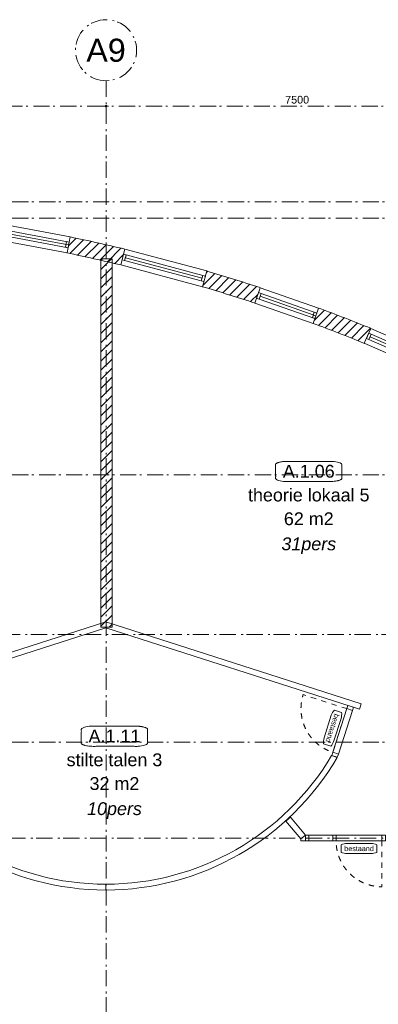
# Model space of a CAD drawing. Header units: millimetres. Extents: x -62314 to 79800, y -34032 to 28340.
# Tile 275 of 277: x 39289 to 46325, y 4876 to 24210. Entities that reach past the tile are written whole.
import ezdxf
from ezdxf.enums import TextEntityAlignment as Align

# ---------------------------------------------------------------- set-up
doc = ezdxf.new("R2010")
doc.units = ezdxf.units.MM
doc.header["$LTSCALE"] = 508
doc.header["$PDMODE"] = 1
doc.header["$PDSIZE"] = -2
for name, pattern in [('Dash Style-1', [0.41664, 0.20828, -0.20836]), ('Dash Style-12', [0.9375, 0.625, -0.3125]), ('Dash Style-6', [1.04164, 0.625, -0.20828, 0.06943, -0.13893])]:
    doc.linetypes.add(name, pattern=pattern)
doc.layers.get('0').update_dxf_attribs({"lineweight": 0})
doc.layers.get('DEFPOINTS').update_dxf_attribs({"lineweight": 0})
for name, color, linetype, lineweight in [('(00) tekening-aanzicht grijs', 8, 'Continuous', 0), ('(00) tekening-bovenliggend', 8, 'Dash Style-1', 0), ('(00) tekening-lijn draairichting', 7, 'Dash Style-1', 0), ('(00) tekening-merk kozijn', 40, 'Continuous', 0), ('(00) tekening-stramien-algemeen', 7, 'Dash Style-6', 0), ('(00) tekening-verwijzing', 33, 'Fence_Line', 0), ('(00) tekst-algemeen', 8, 'Continuous', 0), ('(00) tekst-ruimtenummer-algemeen', 8, 'Continuous', 0), ('(00) tekst-ruimtenummer-gradering', 8, 'Continuous', 0), ('(22) binnenwanden-X bestaand', 7, 'Continuous', 0), ('(42) binnenwandafwerkingen-R plaatmateriaal algemeen', 12, 'Continuous', 0), ('(8_) losse inventaris-(82) interieur', 1, 'Dash Style-1', 0), ('None', 7, 'Continuous', 0)]:
    doc.layers.add(name, color=color, linetype=linetype, lineweight=lineweight)
doc.styles.add('Arial', font='Arial')
doc.styles.add('Arial Italic (italic)', font='Arial Italic')
doc.styles.add('Calibri', font='Calibri')
doc.styles.add('Helvetica', font='Helvetica')
doc.linetypes.add('Fence_Line', pattern='A,0,[1,Fence_Line.shx,S=0.19685,R=0,X=0,Y=-0.441942],-5', length=5)
doc.dimstyles.new('KE __', dxfattribs={"dimtxt": 151.308594, "dimasz": 50.074463, "dimexe": 125, "dimexo": 500, "dimgap": 25, "dimtad": 1, "dimdec": 1, "dimtxsty": 'Helvetica', "dimblk": 'DOT', "dimblk1": 'DOT', "dimblk2": 'DOT', "dimcen": 0, "dimdle": 100, "dimazin": 0, "dimtfac": 0.8, "dimtdec": 1, "dimtix": 1, "dimtmove": 0, "dimatfit": 0, "dimldrblk": 'DOT', "dimfxl": 150, "dimfxlon": 1, "dimfrac": 2, "dimtolj": 1, "dimarcsym": 0})
pattern_1 = [(45, (0, 0), (-89.80256, 89.80256), [])]

# ---------------------------------------------------------------- blocks, each defined once
blk = doc.blocks.new('podium bovenaanzicht')
at = {"layer": '(00) tekening-aanzicht grijs', "color": 17, "lineweight": 0, "transparency": 33554687, "flags": 128}
blk.add_lwpolyline([(2561, -1666), (2561, -7667, 0.458765), (3337, -8334), (4886, -8100), (4886, -7907, 0.458765), (4628, -7684), (3270, -7889, -0.458765), (3011, -7667), (3011, -1666, -0.458765), (3270, -1443), (4628, -1648, 0.458765), (4886, -1426), (4886, -1232), (3337, -998, 0.458765), (2561, -1666)], format="xyb", close=True, dxfattribs=at)
for points in [[(3538, -2020), (3577, -2019), (3616, -2021), (3655, -2027), (3693, -2037), (3730, -2050), (3765, -2067), (3799, -2087), (3830, -2111), (3859, -2138), (3885, -2167), (3908, -2198), (3928, -2232), (3945, -2268), (3958, -2305), (3967, -2343), (3973, -2382), (3974, -2421), (3972, -2460), (3966, -2499), (3956, -2537), (3943, -2574), (3926, -2609), (3906, -2643), (3882, -2674), (3856, -2703), (3826, -2729), (3795, -2753), (3761, -2773), (3725, -2789), (3688, -2802), (3650, -2811), (3611, -2817), (3572, -2819), (3533, -2817), (3494, -2811), (3456, -2801), (3419, -2787), (3384, -2770), (3350, -2750), (3319, -2726), (3290, -2700), (3264, -2671), (3240, -2639), (3221, -2605), (3204, -2570), (3191, -2532), (3182, -2494), (3176, -2456), (3174, -2416), (3177, -2377), (3183, -2338), (3192, -2300), (3206, -2263), (3223, -2228), (3243, -2194), (3267, -2163), (3293, -2134), (3323, -2108), (3354, -2085), (3388, -2065), (3424, -2048), (3461, -2035), (3499, -2026)], [(3574, -3519), (3614, -3521), (3652, -3526), (3691, -3536), (3727, -3549), (3763, -3566), (3797, -3586), (3828, -3610), (3857, -3636), (3884, -3665), (3907, -3696), (3927, -3730), (3944, -3766), (3957, -3803), (3967, -3841), (3973, -3880), (3974, -3919), (3973, -3958), (3967, -3997), (3957, -4035), (3944, -4072), (3927, -4107), (3907, -4141), (3884, -4172), (3857, -4202), (3828, -4228), (3797, -4251), (3763, -4271), (3727, -4288), (3691, -4301), (3652, -4311), (3614, -4317), (3574, -4319), (3535, -4317), (3496, -4311), (3458, -4301), (3421, -4288), (3386, -4271), (3352, -4251), (3321, -4228), (3292, -4202), (3265, -4172), (3242, -4141), (3222, -4107), (3205, -4072), (3192, -4035), (3182, -3997), (3176, -3958), (3174, -3919), (3176, -3880), (3182, -3841), (3192, -3803), (3205, -3766), (3222, -3730), (3242, -3696), (3265, -3665), (3292, -3636), (3321, -3610), (3352, -3586), (3386, -3566), (3421, -3549), (3458, -3536), (3496, -3526), (3535, -3521)], [(3574, -5814), (3535, -5812), (3496, -5806), (3458, -5796), (3421, -5783), (3386, -5766), (3352, -5746), (3321, -5723), (3292, -5697), (3265, -5667), (3242, -5636), (3222, -5602), (3205, -5567), (3192, -5530), (3182, -5492), (3176, -5453), (3174, -5414), (3176, -5375), (3182, -5336), (3192, -5298), (3205, -5261), (3222, -5225), (3242, -5191), (3265, -5160), (3292, -5131), (3321, -5105), (3352, -5081), (3386, -5061), (3421, -5044), (3458, -5031), (3496, -5021), (3535, -5016), (3574, -5014), (3614, -5016), (3652, -5021), (3691, -5031), (3727, -5044), (3763, -5061), (3797, -5081), (3828, -5105), (3857, -5131), (3884, -5160), (3907, -5191), (3927, -5225), (3944, -5261), (3957, -5298), (3967, -5336), (3973, -5375), (3974, -5414), (3973, -5453), (3967, -5492), (3957, -5530), (3944, -5567), (3927, -5602), (3907, -5636), (3884, -5667), (3857, -5697), (3828, -5723), (3797, -5746), (3763, -5766), (3727, -5783), (3691, -5796), (3652, -5806), (3614, -5812)], [(3538, -7312), (3499, -7306), (3461, -7297), (3424, -7284), (3388, -7268), (3354, -7248), (3323, -7224), (3293, -7198), (3267, -7169), (3243, -7138), (3223, -7104), (3206, -7069), (3192, -7032), (3183, -6994), (3177, -6955), (3174, -6916), (3176, -6877), (3182, -6838), (3191, -6800), (3204, -6763), (3221, -6727), (3240, -6694), (3264, -6662), (3290, -6633), (3319, -6606), (3350, -6582), (3384, -6562), (3419, -6545), (3456, -6532), (3494, -6522), (3533, -6516), (3572, -6514), (3611, -6515), (3650, -6521), (3688, -6530), (3725, -6543), (3761, -6560), (3795, -6580), (3826, -6603), (3856, -6629), (3882, -6658), (3906, -6689), (3926, -6723), (3943, -6758), (3956, -6795), (3966, -6833), (3972, -6872), (3974, -6911), (3973, -6951), (3967, -6989), (3958, -7028), (3945, -7065), (3928, -7100), (3908, -7134), (3885, -7166), (3859, -7195), (3830, -7221), (3799, -7245), (3765, -7265), (3730, -7282), (3693, -7296), (3655, -7306), (3616, -7312), (3577, -7314)]]:
    blk.add_lwpolyline(points, close=True, dxfattribs=at)
at = {"layer": '(42) binnenwandafwerkingen-R plaatmateriaal algemeen', "color": 17, "lineweight": 0, "transparency": 33554687, "flags": 128}
blk.add_lwpolyline([(2561, -1666, -0.015686), (2563, -1623, -0.439913), (3337, -998), (3485, -1021), (4878, -1231), (4881, -1231, 0.458765), (4886, -1226), (4886, -734, 0.371956), (4882, -729), (4877, -728), (15, 5), (5, 5, 0.414214), (0, 0), (0, -9332, 0.414214), (5, -9337), (15, -9337), (4877, -8604), (4882, -8603, 0.371956), (4886, -8598), (4886, -8106, 0.458765), (4881, -8101), (4878, -8102), (3337, -8334, -0.458765), (2561, -7667)], format="xyb", close=True, dxfattribs=at)
blk.add_lwpolyline([(1861, -773), (1168, -669), (1168, -671), (700, -601), (700, -8731), (1168, -8661), (1168, -8663), (1861, -8559)], close=True, dxfattribs=at)
at = {"layer": 'None', "color": 17, "lineweight": 0, "transparency": 33554687, "flags": 128}
for points in [[(711, -356), (4781, -970), (4782, -960), (711, -346)], [(700, -8988), (4782, -8372), (4781, -8363), (700, -8978)]]:
    blk.add_lwpolyline(points, close=True, dxfattribs=at)
at = {"layer": '(00) tekst-algemeen', "color": 17, "transparency": 33554687, "insert": (1281, -4742), "char_height": 100.69, "attachment_point": 8, "line_spacing_factor": 0.962448, "style": 'Arial'}
blk.add_mtext('niet betreedbare\\Pkunstplantenbak', dxfattribs=at)
blk = doc.blocks.new('trap tribune 01')
at = {"layer": 'None', "color": 17, "lineweight": 0, "transparency": 33554687}
for p, q in [((0, 0), (4000, 777)), ((4000, -5691), (4000, 777)), ((3000, -5541), (3000, 582)), ((3500, -5616), (3500, 680)), ((2000, -5390), (2000, 388)), ((2500, -5465), (2500, 485)), ((1000, -5239), (1000, 194)), ((1500, -5314), (1500, 291)), ((0, 0), (0, -5088)), ((500, -5163), (500, 97)), ((0, -3588), (4500, -4267)), ((250, -5126), (250, -3626)), ((750, -5201), (750, -3701)), ((1250, -5277), (1250, -3777)), ((1750, -5352), (1750, -3852)), ((2250, -5427), (2250, -3927)), ((2750, -5503), (2750, -4003)), ((3250, -5578), (3250, -4078)), ((3750, -5654), (3750, -4154)), ((4250, -5729), (4250, -4229)), ((0, -4338), (4250, -4979)), ((0, -5088), (4500, -5767)), ((0, -14339), (4500, -13660)), ((4250, -16057), (4250, -13698)), ((3000, -15970), (3000, -13886)), ((3250, -15987), (3250, -13848)), ((3500, -16005), (3500, -13811)), ((3750, -16022), (3750, -13773)), ((4000, -16040), (4000, -13735)), ((1500, -15865), (1500, -14112)), ((1750, -15882), (1750, -14075)), ((2000, -15900), (2000, -14037)), ((2250, -15917), (2250, -13999)), ((2500, -15935), (2500, -13962)), ((2750, -15952), (2750, -13924)), ((250, -15777), (250, -14301)), ((500, -15794), (500, -14263)), ((750, -15812), (750, -14225)), ((1000, -15829), (1000, -14188)), ((1250, -15847), (1250, -14150)), ((0, -14339), (0, -15759)), ((0, -15074), (4250, -14902)), ((0, -15759), (-5, -15829)), ((4495, -16145), (-5, -15829)), ((4500, -16075), (0, -15759)), ((4500, -16075), (4495, -16145))]:
    blk.add_line(p, q, dxfattribs=at)
at = {"layer": 'None', "color": 17, "linetype": 'Dash Style-12', "lineweight": 0, "transparency": 33554687}
for p, q in [((4000, 777), (4500, 874)), ((4500, 874), (4500, -5767)), ((4500, -13660), (4500, -16075))]:
    blk.add_line(p, q, dxfattribs=at)
at = {"layer": 'None', "color": 17, "lineweight": 0, "transparency": 33554687, "flags": 128}
for points in [[(3950, -4845), (4250, -4979), (3923, -5013)], [(3928, -14834), (4250, -14902), (3937, -15004)]]:
    blk.add_lwpolyline(points, close=True, dxfattribs=at)
at = {"layer": 'None', "color": 17, "lineweight": 0, "transparency": 33554687}
for centre in [(0, -4338), (0, -15074)]:
    blk.add_circle(centre, 75, dxfattribs=at)
at = {"layer": '(00) tekst-algemeen', "color": 17, "transparency": 33554687, "attachment_point": 8, "line_spacing_factor": 0.962448, "style": 'Arial'}
for s, insert, char_height in [('zittribune uit 1 stuk', (2000, -2023), 100.69), ('op 380\\Paan 500', (750, -3150), 100.7), ('op 190\\Paan 250', (750, -4368), 100.7), ('op 190\\Paan 250', (1150, -14884), 100.7)]:
    blk.add_mtext(s, dxfattribs=dict(at, insert=insert, char_height=char_height))
blk = doc.blocks.new('Group-16-1')
at = {"layer": 'None', "color": 17, "transparency": 33554687}
for name, p, rotation in [('trap tribune 01', (-116325, -38230), 349.0118766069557), ('podium bovenaanzicht', (-117665, -43106), 349.0118766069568)]:
    blk.add_blockref(name, p, dxfattribs=dict(at, rotation=rotation))
at = {"layer": '(8_) losse inventaris-(82) interieur', "color": 17, "transparency": 33554687, "insert": (-114298, -49747), "char_height": 178.59, "attachment_point": 1, "rotation": 79.0119, "line_spacing_factor": 1.151867, "style": 'Calibri'}
blk.add_mtext('vaste bank met tafels', dxfattribs=at)
blk = doc.blocks.new('Group-17-1')
at = {"layer": '(00) tekening-bovenliggend', "color": 17, "lineweight": 0, "transparency": 33554687}
blk.add_line((-116225, -43799), (-117847, -52154), dxfattribs=at)
at = {"layer": 'None', "color": 17, "transparency": 33554687}
blk.add_blockref('Group-16-1', (0, 0), dxfattribs=at)
at = {"layer": '(00) tekening-verwijzing', "color": 3, "insert": (-119035, -46710), "char_height": 151.03, "attachment_point": 5, "rotation": 79.0119, "line_spacing_factor": 0.962448, "style": 'Arial'}
blk.add_mtext('voor trap zie \\PKE70-7-43 TR1', dxfattribs=at)
blk = doc.blocks.new('(00)-1-ruimtenummer-200')
at = {"layer": '(00) tekst-ruimtenummer-algemeen', "color": 17, "lineweight": 0, "transparency": 33554687}
blk.add_open_spline([(433, 618), (491, 618), (592, 600), (650, 570), (650, 420), (650, 271), (592, 241), (491, 223), (0, 223), (-491, 223), (-592, 241), (-650, 271), (-650, 420), (-650, 570), (-592, 600), (-491, 618), (-15, 618), (433, 618)], degree=2, knots=[0, 0, 0, 0.013296, 0.026591, 0.039887, 0.251662, 0.264958, 0.278253, 0.291549, 0.503324, 0.51662, 0.529915, 0.543211, 0.754986, 0.768281, 0.781577, 0.794873, 1, 1, 1], dxfattribs=at)
at = {"layer": 'None', "color": 7, "linetype": 'Continuous', "lineweight": 0}
blk.add_point((0, 0), dxfattribs=at)
at = {"layer": '(00) tekst-ruimtenummer-algemeen', "color": 17, "transparency": 33554687, "style": 'Arial'}
for tag, p in [('nummer', (0, 223)), ('naam', (0, -243)), ('oppervlak', (0, -710))]:
    blk.add_attdef(tag, text='', height=252, dxfattribs=at).set_placement(p, align=Align.BOTTOM_CENTER)
at = {"layer": '(00) tekst-ruimtenummer-gradering', "color": 17, "transparency": 33554687, "style": 'Arial Italic (italic)'}
blk.add_attdef('personen', text='', height=252, dxfattribs=at).set_placement((0, -875), align=Align.TOP_CENTER)
at = {"layer": 'None', "color": 0, "flags": 1}
blk.add_attdef('klasse', (-1353, -1668), '', height=252, dxfattribs=at)
blk = doc.blocks.new('00-merk kozijn')
at = {"layer": '(00) tekening-merk kozijn', "color": 2, "lineweight": 0, "transparency": 33554687, "flags": 128}
blk.add_lwpolyline([(233, 50, 0.105357), (349, 75), (350, 75), (350, 225), (349, 225, 0.105357), (233, 250), (-233, 250, 0.105357), (-349, 225), (-350, 225), (-350, 75), (-349, 75, 0.105357), (-233, 50)], format="xyb", close=True, dxfattribs=at)
at = {"layer": 'None', "color": 7, "linetype": 'Continuous', "lineweight": 0, "transparency": 33554687}
blk.add_point((0, 0), dxfattribs=at)
at = {"layer": '(00) tekening-merk kozijn', "color": 2, "transparency": 33554687, "style": 'Arial'}
blk.add_attdef('MERK', text='', height=101, dxfattribs=at).set_placement((0, 150), align=Align.MIDDLE_CENTER)
blk = doc.blocks.new('Group-24-1')
at = {"layer": '(00) tekening-lijn draairichting', "color": 17, "lineweight": 0, "transparency": 33554687, "flags": 128}
blk.add_lwpolyline([(-116999, -34230), (-116999, -35130, -0.414214), (-117899, -34230)], format="xyb", close=True, dxfattribs=at)
at = {"layer": 'None', "color": 17, "lineweight": 0, "transparency": 33554687, "flags": 128}
for points in [[(-118589, -34190), (-118883, -33841), (-118796, -33767), (-118502, -34116)], [(-118502, -34116), (-118502, -34116), (-118589, -34190), (-118589, -34230), (-118502, -34230), (-118502, -34116)], [(-118435, -34230), (-118502, -34230), (-118502, -34116), (-118435, -34116)], [(-117966, -34230), (-118435, -34230), (-118435, -34116), (-117966, -34116)], [(-117899, -34230), (-117966, -34230), (-117966, -34116), (-117899, -34116)], [(-116999, -34230), (-117899, -34230), (-117899, -34116), (-116999, -34116)], [(-116932, -34230), (-116999, -34230), (-116999, -34116), (-116932, -34116)]]:
    blk.add_lwpolyline(points, close=True, dxfattribs=at)
at = {"layer": '(00) tekening-merk kozijn', "color": 1, "transparency": 33554687}
ref = blk.add_blockref('00-merk kozijn', (-117449, -34230), dxfattribs=dict(at, xscale=-1, rotation=180.0001653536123))
ref.add_attrib('MERK', 'bestaand', dxfattribs={"color": 2, "transparency": 33554687, "height": 100.7, "rotation": 0.0002, "style": 'Arial'}).set_placement((-117449, -34380), align=Align.MIDDLE_CENTER)
blk = doc.blocks.new('bi-BESTAAND-01')
at = {"layer": '(00) tekening-lijn draairichting', "color": 17, "lineweight": 0, "transparency": 33554687, "flags": 128}
blk.add_lwpolyline([(67, -114), (67, -1014, 0.414214), (967, -114)], format="xyb", close=True, dxfattribs=at)
at = {"layer": 'None', "color": 17, "lineweight": 0, "transparency": 33554687, "flags": 128}
for points in [[(0, 0), (67, 0), (67, -114), (0, -114)], [(67, 0), (967, 0), (967, -114), (67, -114)], [(967, 0), (1034, 0), (1034, -114), (967, -114)]]:
    blk.add_lwpolyline(points, close=True, dxfattribs=at)
at = {"layer": '(00) tekening-merk kozijn', "color": 1, "transparency": 33554687}
ref = blk.add_blockref('00-merk kozijn', (517, -114), dxfattribs=dict(at, rotation=180))
ref.add_attrib('MERK', 'bestaand', dxfattribs={"color": 2, "transparency": 33554687, "height": 100.7, "style": 'Arial'}).set_placement((517, -264), align=Align.MIDDLE_CENTER)
blk = doc.blocks.new('Group-28-1')
at = {"layer": 'None', "color": 17, "lineweight": 0, "transparency": 33554687, "flags": 128}
blk.add_lwpolyline([(-122417, -29928), (-122418, -29932), (-122419, -29928), (-127430, -31538), (-127395, -31646), (-122418, -30047), (-117441, -31646), (-117406, -31538)], close=True, dxfattribs=at)
for points in [[(-126961, -32589), (-126850, -32553, 0.264923), (-122418, -35080), (-122418, -35194, -0.266245), (-126961, -32589), (-126961, -32589)], [(-117875, -32589), (-117986, -32553, -0.264923), (-122418, -35080), (-122418, -35194, 0.266245), (-117875, -32589), (-117875, -32589)]]:
    blk.add_lwpolyline(points, format="xyb", close=True, dxfattribs=at)
at = {"layer": 'None', "color": 17, "transparency": 33554687, "rotation": 252.215726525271}
blk.add_blockref('bi-BESTAAND-01', (-117559, -31604), dxfattribs=at)
at = {"layer": 'None', "color": 17, "transparency": 33554687}
blk.add_blockref('Group-24-1', (0, 0), dxfattribs=at)
blk = doc.blocks.new('kozijn bestaand plt')
at = {"layer": 'None', "color": 17, "lineweight": 0, "transparency": 33554687, "flags": 128}
for points in [[(-4, 320), (1658, 320), (1658, 0), (-4, 0)], [(49, 217), (49, 103), (-4, 103), (-4, 217)], [(49, 217), (1605, 217), (1605, 103), (49, 103)], [(49, 217), (1605, 217), (1605, 160), (49, 160)], [(1658, 217), (1658, 103), (1605, 103), (1605, 217)]]:
    blk.add_lwpolyline(points, close=True, dxfattribs=at)
blk = doc.blocks.new('kozijn bestaand plt-2')
at = {"layer": 'None', "color": 17, "lineweight": 0, "transparency": 33554687, "flags": 128}
for points in [[(-4, 320), (1208, 320), (1208, 0), (-4, 0)], [(49, 217), (49, 103), (-4, 103), (-4, 217)], [(49, 217), (1208, 217), (1208, 103), (49, 103)], [(49, 217), (1208, 217), (1208, 160), (49, 160)], [(1208, 217), (1208, 103), (1155, 103), (1155, 217)]]:
    blk.add_lwpolyline(points, close=True, dxfattribs=at)
blk = doc.blocks.new('Group-49-1')
at = {"layer": '(22) binnenwanden-X bestaand', "linetype": 'Continuous', "lineweight": 0, "transparency": 33554687}
h = blk.add_hatch(dxfattribs=at)
h.set_pattern_fill('Brick', style=0, pattern_type=2)
h.set_pattern_definition(pattern_1)
edge = h.paths.add_edge_path()
edge.add_arc((-129911, -55291), 33295, 76.4696, 78.3365, ccw=False)
edge.add_line((-122121, -22921), (-122046, -22609))
edge.add_arc((-129911, -55291), 33615, 76.4696, 78.3365)
edge.add_line((-123115, -22371), (-123180, -22684))
h = blk.add_hatch(dxfattribs=at)
h.set_pattern_fill('Brick', style=0, pattern_type=2)
h.set_pattern_definition(pattern_1)
edge = h.paths.add_edge_path()
edge.add_arc((-129911, -55291), 33295, 71.7582, 73.6251, ccw=False)
edge.add_line((-119489, -23670), (-119388, -23366))
edge.add_arc((-129911, -55291), 33615, 71.7582, 73.6251)
edge.add_line((-120434, -23040), (-120524, -23347))
h = blk.add_hatch(dxfattribs=at)
h.set_pattern_fill('Brick', style=0, pattern_type=2)
h.set_pattern_definition(pattern_1)
edge = h.paths.add_edge_path()
edge.add_arc((-129911, -55291), 33295, 67.8188, 69.6857, ccw=False)
edge.add_line((-117341, -24460), (-117220, -24164))
edge.add_arc((-129911, -55291), 33615, 67.8188, 69.6857)
edge.add_line((-118241, -23767), (-118352, -24067))
at = {"layer": '(22) binnenwanden-X bestaand', "color": 1, "lineweight": 0, "transparency": 33554687, "flags": 128}
for points in [[(-122046, -22609, 0.008146), (-123115, -22371)], [(-123180, -22684, -0.008146), (-122121, -22921)], [(-119388, -23366, 0.008146), (-120434, -23040)], [(-120524, -23347, -0.008146), (-119489, -23670)], [(-117220, -24164, 0.008146), (-118241, -23767)], [(-118352, -24067, -0.008146), (-117341, -24460)]]:
    blk.add_lwpolyline(points, format="xyb", dxfattribs=at)
at = {"layer": 'None', "color": 17, "transparency": 33554687}
for name, p, rotation in [('kozijn bestaand plt-2', (-124364, -22462), 349.37), ('kozijn bestaand plt', (-122122, -22920), 345.05), ('kozijn bestaand plt-2', (-119488, -23670), 340.72), ('kozijn bestaand plt', (-117342, -24460), 336.4)]:
    blk.add_blockref(name, p, dxfattribs=dict(at, rotation=rotation))
blk = doc.blocks.new('00-stramienbol')
at = {"layer": '(00) tekening-stramien-algemeen', "color": 2, "lineweight": 0, "transparency": 33554687, "flags": 128}
blk.add_lwpolyline([(0, 600), (59, 597), (117, 588), (174, 574), (230, 554), (283, 529), (333, 499), (381, 464), (424, 424), (464, 381), (499, 333), (529, 283), (554, 230), (574, 174), (588, 117), (597, 59), (600, 0), (597, -59), (588, -117), (574, -174), (554, -230), (529, -283), (499, -333), (464, -381), (424, -424), (381, -464), (333, -499), (283, -529), (230, -554), (174, -574), (117, -588), (59, -597), (0, -600), (-59, -597), (-117, -588), (-174, -574), (-230, -554), (-283, -529), (-333, -499), (-381, -464), (-424, -424), (-464, -381), (-499, -333), (-529, -283), (-554, -230), (-574, -174), (-588, -117), (-597, -59), (-600, 0), (-597, 59), (-588, 117), (-574, 174), (-554, 230), (-529, 283), (-499, 333), (-464, 381), (-424, 424), (-381, 464), (-333, 499), (-283, 529), (-230, 554), (-174, 574), (-117, 588), (-59, 597)], close=True, dxfattribs=at)
at = {"layer": '(00) tekening-stramien-algemeen', "color": 7, "linetype": 'Continuous', "lineweight": 0, "transparency": 33554687}
for p in [(0, 600), (-600, 0), (0, 0), (600, 0), (0, -600)]:
    blk.add_point(p, dxfattribs=at)
at = {"layer": '(00) tekening-stramien-algemeen', "color": 2, "transparency": 33554687, "style": 'Arial'}
blk.add_attdef('hoofdveld', text='', height=453, dxfattribs=at).set_placement((0, 0), align=Align.MIDDLE_CENTER)
at = {"layer": 'None', "color": 0, "flags": 1}
for tag, p in [('subveld_1', (-600, -1416)), ('subveld_2', (-600, -2231))]:
    blk.add_attdef(tag, p, '', height=453, dxfattribs=at)
blk = doc.blocks.new('_Dot')
at = {"color": 0, "linetype": 'ByBlock', "lineweight": -2}
blk.add_line((-0.5, 0), (-1, 0), dxfattribs=at)
at = {"color": 0, "linetype": 'ByBlock', "const_width": 0.5}
blk.add_lwpolyline([(-0.25, 0, 1), (0.25, 0, 1)], format="xyb", close=True, dxfattribs=at)
blk = doc.blocks.new('*D412')
at = {"layer": '(00) tekening-stramien-algemeen', "color": 0, "lineweight": -2, "transparency": 33554687}
for p, q in [((49857, -500), (49857, -622)), ((57307, -497), (49907, -497)), ((57357, -500), (57357, -622))]:
    blk.add_line(p, q, dxfattribs=at)
at = {"layer": 'DEFPOINTS', "color": 0, "transparency": 33554687}
for p in [(49857, 0), (57357, 0), (49857, -497)]:
    blk.add_point(p, dxfattribs=at)
at = {"layer": '(00) tekening-stramien-algemeen', "color": 0, "lineweight": -2, "xscale": 50.07446289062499, "yscale": 50.07446289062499, "zscale": 50.07446289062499, "rotation": 180}
blk.add_blockref('_Dot', (49857, -497), dxfattribs=at)
at = {"layer": '(00) tekening-stramien-algemeen', "color": 0, "lineweight": -2, "xscale": 50.07446289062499, "yscale": 50.07446289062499, "zscale": 50.07446289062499}
blk.add_blockref('_Dot', (57357, -497), dxfattribs=at)
at = {"layer": '(00) tekening-stramien-algemeen', "color": 0, "lineweight": 0, "transparency": 33554687, "insert": (53607, -372), "char_height": 151.3, "attachment_point": 5, "style": 'Helvetica'}
blk.add_mtext('\\A1;7500', dxfattribs=at)
blk = doc.blocks.new('*D413')
at = {"layer": '(00) tekening-stramien-algemeen', "color": 0, "lineweight": -2, "transparency": 33554687}
for p, q in [((57357, -500), (57357, -622)), ((64807, -497), (57407, -497)), ((64857, -500), (64857, -622))]:
    blk.add_line(p, q, dxfattribs=at)
at = {"layer": 'DEFPOINTS', "color": 0, "transparency": 33554687}
for p in [(57357, 0), (64857, 0), (57357, -497)]:
    blk.add_point(p, dxfattribs=at)
at = {"layer": '(00) tekening-stramien-algemeen', "color": 0, "lineweight": -2, "xscale": 50.07446289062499, "yscale": 50.07446289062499, "zscale": 50.07446289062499, "rotation": 180}
blk.add_blockref('_Dot', (57357, -497), dxfattribs=at)
at = {"layer": '(00) tekening-stramien-algemeen', "color": 0, "lineweight": -2, "xscale": 50.07446289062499, "yscale": 50.07446289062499, "zscale": 50.07446289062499}
blk.add_blockref('_Dot', (64857, -497), dxfattribs=at)
at = {"layer": '(00) tekening-stramien-algemeen', "color": 0, "lineweight": 0, "transparency": 33554687, "insert": (61107, -372), "char_height": 151.3, "attachment_point": 5, "style": 'Helvetica'}
blk.add_mtext('\\A1;7500', dxfattribs=at)
blk = doc.blocks.new('stramien langsgevel blok A')
at = {"layer": '(00) tekening-stramien-algemeen', "color": 2, "lineweight": 0, "transparency": 33554687}
blk.add_line((57357.4, 0), (57357.4, -2374.9), dxfattribs=at)
at = {"layer": '(00) tekening-stramien-algemeen', "color": 2}
ref = blk.add_blockref('00-stramienbol', (57357.4, 600), dxfattribs=dict(at, rotation=180))
ref.add_attrib('hoofdveld', 'A9', dxfattribs={"color": 2, "transparency": 33554687, "height": 453.1, "style": 'Arial'}).set_placement((57357.4, 600), align=Align.MIDDLE_CENTER)
at = {"layer": '(00) tekening-stramien-algemeen', "color": 2, "lineweight": 0, "transparency": 33554687}
for base, p1, p2, picture, middle in [((49857.4, -497.2), (57357.4, 0), (49857.4, 0), '*D412', (53607.4, -371.6)), ((57357.4, -497.2), (64857.4, 0), (57357.4, 0), '*D413', (61107.4, -371.6))]:
    dim = blk.add_linear_dim(base=base, p1=p1, p2=p2, dimstyle='KE __', override={"dimtxt": 151.308594, "dimgap": 50, "dimdec": 0, "dimpost": '<>', "dimtxsty": 'Helvetica', "dimtmove": 2}, dxfattribs=at)
    dim.commit()
    dim.dimension.update_dxf_attribs({"geometry": picture, "text_midpoint": middle})

msp = doc.modelspace()

# ---------------------------------------------------------------- hatches: boundary and pattern name
at = {"layer": '(22) binnenwanden-X bestaand', "linetype": 'Continuous', "lineweight": 0, "transparency": 33554687}
h = msp.add_hatch(dxfattribs=at)
h.set_pattern_fill('Brick', style=0, pattern_type=2)
h.set_pattern_definition([(45, (163395.98, 42314.6), (-89.80256, 89.80256), [])])
h.paths.add_polyline_path([(40882.88, 19512), (41102.85, 19512), (41102.85, 12278.67), (40882.88, 12278.67)])

# ---------------------------------------------------------------- linework, layer by layer
at = {"layer": '(00) tekening-stramien-algemeen', "color": 2, "lineweight": 0, "transparency": 33554687}
for p, q in [((40983.04, 23010.29), (40983.04, 638.19)), ((57450, 20635.36), (-21063.27, 20635.36)), ((57450, 20315.36), (-21063.27, 20315.36)), ((57450, 15274.85), (-21063.27, 15274.85)), ((17812.96, 12135.21), (57450, 12135.21)), ((57450, 10024.85), (-21063.27, 10024.85)), ((17919.13, 8135.45), (57450, 8135.45))]:
    msp.add_line(p, q, dxfattribs=at)
at = {"layer": '(22) binnenwanden-X bestaand', "color": 1, "lineweight": 0, "transparency": 33554687, "flags": 128}
msp.add_lwpolyline([(40882.88, 19512), (41102.85, 19512), (41102.85, 12278.67), (40882.88, 12278.67)], close=True, dxfattribs=at)

# ---------------------------------------------------------------- block references
at = {"layer": 'None', "color": 17, "transparency": 33554687}
for name, p in [('stramien langsgevel blok A', (-16374.38, 23010.29)), ('Group-49-1', (163395.98, 42314.6)), ('Group-28-1', (163395.98, 42314.6)), ('Group-17-1', (163395.98, 42314.6))]:
    msp.add_blockref(name, p, dxfattribs=at)
ref = msp.add_blockref('(00)-1-ruimtenummer-200', (44960.81, 14919.13), dxfattribs=dict(at, xscale=-1))
ref.add_attrib('nummer', 'A.1.06', dxfattribs={"layer": '(00) tekst-ruimtenummer-algemeen', "color": 17, "transparency": 33554687, "height": 251.722, "style": 'Arial'}).set_placement((44960.81, 15141.99), align=Align.BOTTOM_CENTER)
ref.add_attrib('naam', 'theorie lokaal 5', dxfattribs={"layer": '(00) tekst-ruimtenummer-algemeen', "color": 17, "transparency": 33554687, "height": 251.7216, "style": 'Arial'}).set_placement((44960.81, 14675.71), align=Align.BOTTOM_CENTER)
ref.add_attrib('oppervlak', '62 m2', dxfattribs={"layer": '(00) tekst-ruimtenummer-algemeen', "color": 17, "transparency": 33554687, "height": 251.722, "style": 'Arial'}).set_placement((44960.81, 14209.43), align=Align.BOTTOM_CENTER)
ref.add_attrib('personen', '31pers', dxfattribs={"layer": '(00) tekst-ruimtenummer-gradering', "color": 17, "transparency": 33554687, "height": 251.722, "style": 'Arial Italic (italic)'}).set_placement((44960.81, 14043.65), align=Align.TOP_CENTER)
msp.add_blockref('(00)-1-ruimtenummer-200', (41148.03, 9719.13), dxfattribs=at).add_auto_attribs({'nummer': 'A.1.11', 'naam': 'stilte talen 3', 'oppervlak': '32 m2', 'personen': '10pers'})

doc.saveas('drawing.dxf')
